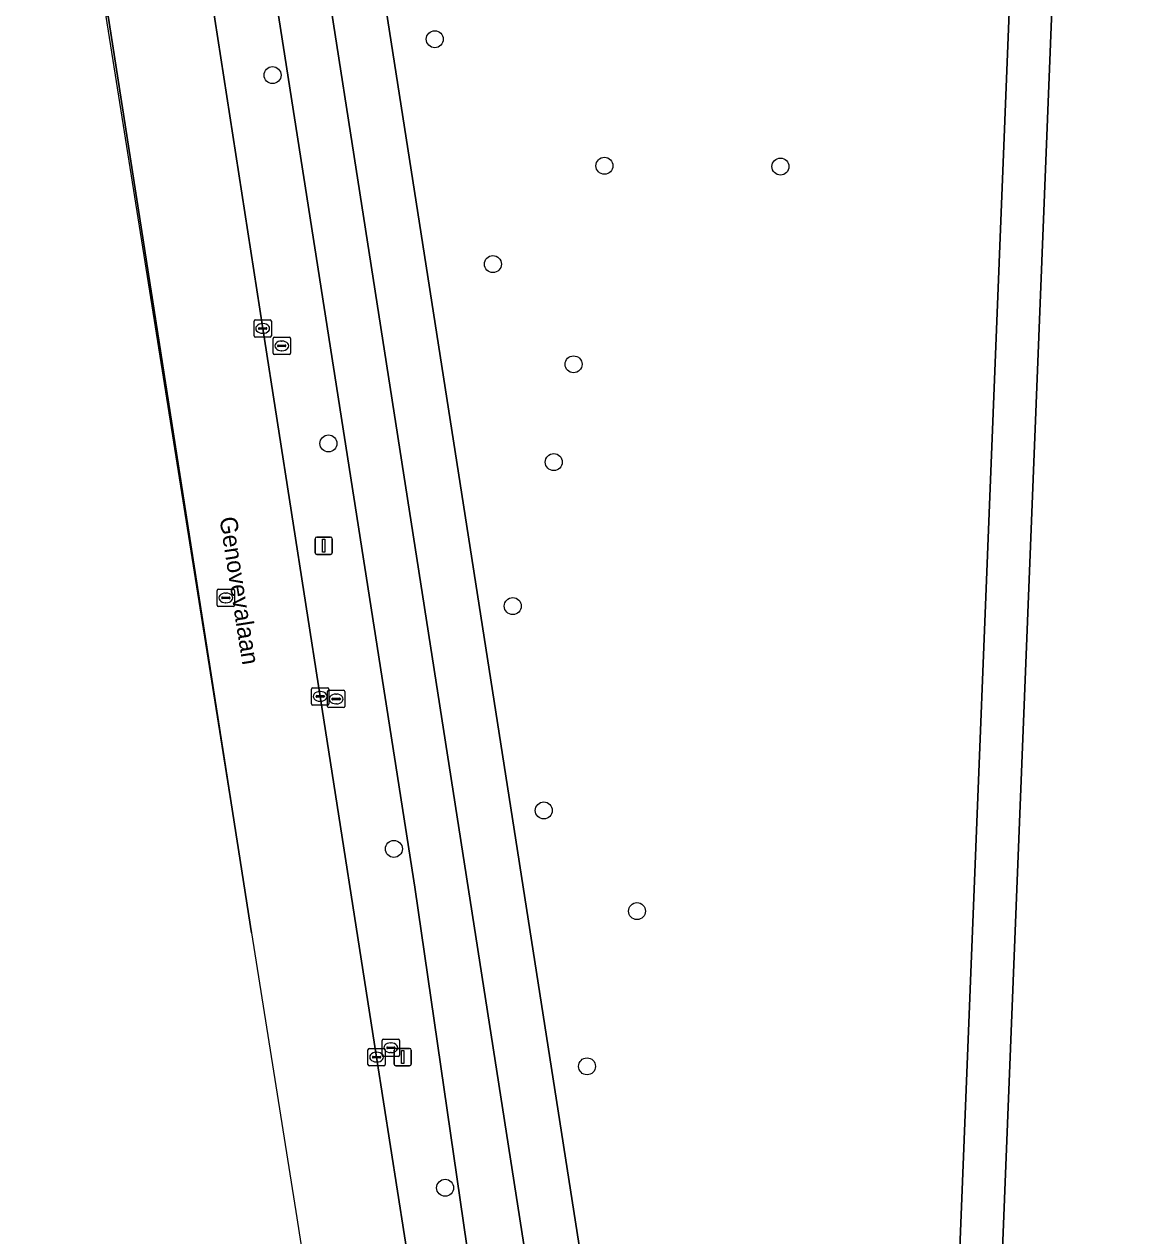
# Model space of a CAD drawing. Extents: x 160786 to 161429, y 386828 to 387485.
# Drawn here: x 160792.1 to 160856.1, y 387346.9 to 387416.9 of the extents above; entities that cross this region are included whole.
import ezdxf

# ---------------------------------------------------------------- set-up
doc = ezdxf.new("R2010")
doc.units = 0
for name, color, linetype in [('IMGEO_Berm_groen', 7, 'Continuous'), ('IMGEO_Boom', 7, 'Continuous'), ('IMGEO_Fietspad_gesloten', 7, 'Continuous'), ('IMGEO_Groenvoorziening', 7, 'Continuous'), ('IMGEO_Kolk', 7, 'Continuous'), ('IMGEO_Lichtmast', 7, 'Continuous'), ('IMGEO_Openbare_ruimte_label', 7, 'Continuous'), ('IMGEO_Pand', 7, 'Continuous'), ('IMGEO_Parkeervlak_open', 7, 'Continuous'), ('IMGEO_Rijbaan_lokaal_gesloten', 7, 'Continuous'), ('IMGEO_Rioolput', 7, 'Continuous'), ('IMGEO_Voetpad_open', 7, 'Continuous')]:
    doc.layers.add(name, color=color, linetype=linetype)

msp = doc.modelspace()

# ---------------------------------------------------------------- linework, layer by layer
at = {"layer": 'IMGEO_Berm_groen'}
msp.add_lwpolyline([(160799.041, 387443.07), (160799.278, 387441.757), (160802.582, 387420.516), (160805.869, 387399.287), (160809.191, 387378.048), (160812.443, 387357.223), (160815.664, 387336.596), (160819.119, 387314.392), (160819.946, 387308.676), (160821.014, 387301.979), (160821.169, 387301.01), (160821.514, 387299.211), (160821.672, 387298.551), (160824.41, 387298.983), (160825.021, 387299.079), (160818.574, 387339.965), (160814.644, 387367.035), (160800.12, 387459.942)], dxfattribs=at)
at = {"layer": 'IMGEO_Boom'}
for centre in [(160815.8, 387415.985), (160806.436, 387413.915), (160825.589, 387408.681), (160835.749, 387408.631), (160819.157, 387403.006), (160823.812, 387397.219), (160809.663, 387392.652), (160822.664, 387391.576), (160820.299, 387383.264), (160822.092, 387371.464), (160813.439, 387369.242), (160827.471, 387365.653), (160824.587, 387356.692), (160816.397, 387349.681)]:
    msp.add_circle(centre, 0.489, dxfattribs=at)
at = {"layer": 'IMGEO_Fietspad_gesloten'}
for points in [[(160798.343, 387472.823), (160798.594, 387469.757), (160800.12, 387459.942), (160814.644, 387367.035), (160818.574, 387339.965), (160825.021, 387299.079), (160825.996, 387293.195), (160828.266, 387279.49), (160829.302, 387273.24), (160830.188, 387266.782)], [(160834.728, 387257.327), (160832.324, 387273.026), (160831.192, 387280.534), (160831.177, 387280.875), (160829.259, 387293.368), (160829.1, 387293.93), (160827.811, 387302.571), (160827.194, 387306.304), (160804.985, 387448.718), (160803.603, 387457.538), (160802.078, 387467.426)]]:
    msp.add_lwpolyline(points, dxfattribs=at)
at = {"layer": 'IMGEO_Groenvoorziening'}
msp.add_lwpolyline([(160805.074, 387468.62), (160806.738, 387457.72), (160807.712, 387451.566), (160831.038, 387302.126), (160834.836, 387302.002), (160844.327, 387301.636), (160845.181, 387323.056), (160849.547, 387432.525)], dxfattribs=at)
msp.add_lwpolyline([(160851.747, 387425.906), (160851.982, 387432.381), (160849.547, 387432.525), (160845.181, 387323.056), (160850.002, 387322.864), (160850.849, 387322.83), (160851.387, 387336.34), (160848.181, 387336.468), (160848.277, 387338.878)], close=True, dxfattribs=at)
at = {"layer": 'IMGEO_Kolk'}
for p, q in [((160805.443, 387399.787), (160806.295, 387399.787)), ((160805.368, 387398.861), (160805.368, 387399.713)), ((160805.627, 387399.281), (160805.627, 387399.293)), ((160806.065, 387399.244), (160805.667, 387399.244)), ((160805.67, 387399.33), (160806.068, 387399.33)), ((160805.856, 387399.567), (160805.881, 387399.567)), ((160806.111, 387399.293), (160806.111, 387399.281)), ((160806.369, 387399.713), (160806.369, 387398.861)), ((160806.295, 387398.787), (160805.443, 387398.787)), ((160805.879, 387399.007), (160805.854, 387399.007)), ((160806.466, 387397.858), (160806.466, 387398.71)), ((160806.541, 387398.784), (160807.393, 387398.784)), ((160806.954, 387398.564), (160806.979, 387398.564)), ((160807.467, 387398.71), (160807.467, 387397.858)), ((160807.393, 387397.784), (160806.541, 387397.784)), ((160806.725, 387398.278), (160806.725, 387398.29)), ((160807.163, 387398.241), (160806.765, 387398.241)), ((160806.768, 387398.327), (160807.166, 387398.327)), ((160806.977, 387398.004), (160806.952, 387398.004)), ((160807.209, 387398.29), (160807.209, 387398.278)), ((160808.69, 387377.622), (160808.69, 387378.474)), ((160808.765, 387378.548), (160809.617, 387378.548)), ((160809.178, 387378.328), (160809.203, 387378.328)), ((160809.608, 387377.472), (160809.608, 387378.324)), ((160809.683, 387378.398), (160810.535, 387378.398)), ((160809.691, 387378.474), (160809.691, 387377.622)), ((160810.096, 387378.178), (160810.121, 387378.178)), ((160810.609, 387378.324), (160810.609, 387377.472)), ((160809.617, 387377.548), (160808.765, 387377.548)), ((160808.949, 387378.042), (160808.949, 387378.054)), ((160809.387, 387378.005), (160808.989, 387378.005)), ((160808.992, 387378.091), (160809.39, 387378.091)), ((160809.201, 387377.768), (160809.176, 387377.768)), ((160809.433, 387378.054), (160809.433, 387378.042)), ((160809.867, 387377.892), (160809.867, 387377.904)), ((160810.305, 387377.855), (160809.907, 387377.855)), ((160809.91, 387377.941), (160810.308, 387377.941)), ((160810.119, 387377.618), (160810.094, 387377.618)), ((160810.351, 387377.904), (160810.351, 387377.892)), ((160810.535, 387377.398), (160809.683, 387377.398)), ((160812.765, 387357.337), (160812.765, 387358.189)), ((160812.84, 387358.263), (160813.692, 387358.263)), ((160813.253, 387358.043), (160813.278, 387358.043)), ((160813.766, 387358.189), (160813.766, 387357.337)), ((160811.942, 387356.797), (160811.942, 387357.649)), ((160812.017, 387357.723), (160812.869, 387357.723)), ((160812.201, 387357.217), (160812.201, 387357.229)), ((160812.639, 387357.18), (160812.241, 387357.18)), ((160812.244, 387357.266), (160812.642, 387357.266)), ((160812.43, 387357.503), (160812.455, 387357.503)), ((160812.685, 387357.229), (160812.685, 387357.217)), ((160813.692, 387357.263), (160812.84, 387357.263)), ((160812.943, 387357.649), (160812.943, 387356.797)), ((160813.024, 387357.757), (160813.024, 387357.769)), ((160813.462, 387357.72), (160813.064, 387357.72)), ((160813.067, 387357.806), (160813.465, 387357.806)), ((160813.276, 387357.483), (160813.251, 387357.483)), ((160813.508, 387357.769), (160813.508, 387357.757)), ((160812.869, 387356.723), (160812.017, 387356.723)), ((160812.453, 387356.943), (160812.428, 387356.943))]:
    msp.add_line(p, q, dxfattribs=at)
for points in [[(160805.443, 387399.787), (160806.295, 387399.787)], [(160805.368, 387398.861), (160805.368, 387399.713)], [(160806.369, 387399.713), (160806.369, 387398.861)], [(160806.295, 387398.787), (160805.443, 387398.787)], [(160806.466, 387397.858), (160806.466, 387398.71)], [(160806.541, 387398.784), (160807.393, 387398.784)], [(160807.467, 387398.71), (160807.467, 387397.858)], [(160807.393, 387397.784), (160806.541, 387397.784)], [(160808.69, 387377.622), (160808.69, 387378.474)], [(160808.765, 387378.548), (160809.617, 387378.548)], [(160809.608, 387377.472), (160809.608, 387378.324)], [(160809.683, 387378.398), (160810.535, 387378.398)], [(160809.691, 387378.474), (160809.691, 387377.622)], [(160810.609, 387378.324), (160810.609, 387377.472)], [(160809.617, 387377.548), (160808.765, 387377.548)], [(160810.535, 387377.398), (160809.683, 387377.398)], [(160812.765, 387357.337), (160812.765, 387358.189)], [(160812.84, 387358.263), (160813.692, 387358.263)], [(160813.766, 387358.189), (160813.766, 387357.337)], [(160811.942, 387356.797), (160811.942, 387357.649)], [(160812.017, 387357.723), (160812.869, 387357.723)], [(160813.692, 387357.263), (160812.84, 387357.263)], [(160812.943, 387357.649), (160812.943, 387356.797)], [(160812.869, 387356.723), (160812.017, 387356.723)]]:
    msp.add_lwpolyline(points, dxfattribs=at)
for centre, radius, start, end in [((160805.445, 387399.711), 0.0765, 91.55205, 178.44795), ((160805.445, 387399.711), 0.0765, 91.55205, 178.44795), ((160806.293, 387399.711), 0.0765, 1.55205, 88.44795), ((160806.293, 387399.711), 0.0765, 1.55205, 88.44795), ((160805.667, 387399.29), 0.0403, 85.87752, 175.75265), ((160805.664, 387399.28), 0.0366, 178.93798, 274.71019), ((160806.068, 387399.287), 0.043, 264.86636, 352.45326), ((160806.072, 387399.292), 0.0386, 1.73085, 96.63898), ((160805.445, 387398.863), 0.0765, 181.55205, 268.44795), ((160805.445, 387398.863), 0.0765, 181.55205, 268.44795), ((160806.293, 387398.863), 0.0765, 271.55205, 358.44795), ((160806.293, 387398.863), 0.0765, 271.55205, 358.44795), ((160806.543, 387398.708), 0.0765, 91.55205, 178.44795), ((160806.543, 387398.708), 0.0765, 91.55205, 178.44795), ((160807.391, 387398.708), 0.0765, 1.55205, 88.44795), ((160807.391, 387398.708), 0.0765, 1.55205, 88.44795), ((160806.543, 387397.86), 0.0765, 181.55205, 268.44795), ((160806.543, 387397.86), 0.0765, 181.55205, 268.44795), ((160806.765, 387398.287), 0.0403, 85.87752, 175.75265), ((160806.762, 387398.277), 0.0366, 178.93798, 274.71019), ((160807.166, 387398.284), 0.043, 264.86636, 352.45326), ((160807.17, 387398.289), 0.0386, 1.73085, 96.63898), ((160807.391, 387397.86), 0.0765, 271.55205, 358.44795), ((160807.391, 387397.86), 0.0765, 271.55205, 358.44795), ((160808.767, 387378.472), 0.0765, 91.55205, 178.44795), ((160808.767, 387378.472), 0.0765, 91.55205, 178.44795), ((160809.685, 387378.322), 0.0765, 91.55205, 178.44795), ((160809.685, 387378.322), 0.0765, 91.55205, 178.44795), ((160809.615, 387378.472), 0.0765, 1.55205, 88.44795), ((160809.615, 387378.472), 0.0765, 1.55205, 88.44795), ((160810.533, 387378.322), 0.0765, 1.55205, 88.44795), ((160810.533, 387378.322), 0.0765, 1.55205, 88.44795), ((160808.767, 387377.624), 0.0765, 181.55205, 268.44795), ((160808.767, 387377.624), 0.0765, 181.55205, 268.44795), ((160808.989, 387378.051), 0.0403, 85.87752, 175.75265), ((160808.986, 387378.041), 0.0366, 178.93798, 274.71019), ((160809.39, 387378.048), 0.043, 264.86636, 352.45326), ((160809.394, 387378.053), 0.0386, 1.73085, 96.63898), ((160809.685, 387377.474), 0.0765, 181.55205, 268.44795), ((160809.685, 387377.474), 0.0765, 181.55205, 268.44795), ((160809.615, 387377.624), 0.0765, 271.55205, 358.44795), ((160809.615, 387377.624), 0.0765, 271.55205, 358.44795), ((160809.907, 387377.901), 0.0403, 85.87752, 175.75265), ((160809.904, 387377.891), 0.0366, 178.93798, 274.71019), ((160810.308, 387377.898), 0.043, 264.86636, 352.45326), ((160810.312, 387377.903), 0.0386, 1.73085, 96.63898), ((160810.533, 387377.474), 0.0765, 271.55205, 358.44795), ((160810.533, 387377.474), 0.0765, 271.55205, 358.44795), ((160812.842, 387358.187), 0.0765, 91.55205, 178.44795), ((160812.842, 387358.187), 0.0765, 91.55205, 178.44795), ((160813.69, 387358.187), 0.0765, 1.55205, 88.44795), ((160813.69, 387358.187), 0.0765, 1.55205, 88.44795), ((160812.019, 387357.647), 0.0765, 91.55205, 178.44795), ((160812.019, 387357.647), 0.0765, 91.55205, 178.44795), ((160812.241, 387357.226), 0.0403, 85.87752, 175.75265), ((160812.238, 387357.216), 0.0366, 178.93798, 274.71019), ((160812.642, 387357.223), 0.043, 264.86636, 352.45326), ((160812.646, 387357.228), 0.0386, 1.73085, 96.63898), ((160812.842, 387357.339), 0.0765, 181.55205, 268.44795), ((160812.842, 387357.339), 0.0765, 181.55205, 268.44795), ((160812.867, 387357.647), 0.0765, 1.55205, 88.44795), ((160812.867, 387357.647), 0.0765, 1.55205, 88.44795), ((160813.064, 387357.766), 0.0403, 85.87752, 175.75265), ((160813.061, 387357.756), 0.0366, 178.93798, 274.71019), ((160813.465, 387357.763), 0.043, 264.86636, 352.45326), ((160813.469, 387357.768), 0.0386, 1.73085, 96.63898), ((160813.69, 387357.339), 0.0765, 271.55205, 358.44795), ((160813.69, 387357.339), 0.0765, 271.55205, 358.44795), ((160812.019, 387356.799), 0.0765, 181.55205, 268.44795), ((160812.019, 387356.799), 0.0765, 181.55205, 268.44795), ((160812.867, 387356.799), 0.0765, 271.55205, 358.44795), ((160812.867, 387356.799), 0.0765, 271.55205, 358.44795)]:
    msp.add_arc(centre, radius, start, end, dxfattribs=at)
for centre, major_axis, ratio, start_param, end_param in [((160805.855, 387399.287), (-0.387, 0.002), 0.722429, 4.712389, 7.853982), ((160805.88, 387399.287), (-0.39, 0.002), 0.717154, 1.570796, 4.712389), ((160806.953, 387398.284), (-0.387, 0.002), 0.722429, 4.712389, 7.853982), ((160806.978, 387398.284), (-0.39, 0.002), 0.717154, 1.570796, 4.712389), ((160809.177, 387378.048), (-0.387, 0.002), 0.722429, 4.712389, 7.853982), ((160809.202, 387378.048), (-0.39, 0.002), 0.717154, 1.570796, 4.712389), ((160810.095, 387377.898), (-0.387, 0.002), 0.722429, 4.712389, 7.853982), ((160810.12, 387377.898), (-0.39, 0.002), 0.717154, 1.570796, 4.712389), ((160813.252, 387357.763), (-0.387, 0.002), 0.722429, 4.712389, 7.853982), ((160813.277, 387357.763), (-0.39, 0.002), 0.717154, 1.570796, 4.712389), ((160812.429, 387357.223), (-0.387, 0.002), 0.722429, 4.712389, 7.853982), ((160812.454, 387357.223), (-0.39, 0.002), 0.717154, 1.570796, 4.712389)]:
    msp.add_ellipse(centre, major_axis=major_axis, ratio=ratio, start_param=start_param, end_param=end_param, dxfattribs=at)
at = {"layer": 'IMGEO_Lichtmast'}
for p, q in [((160808.992, 387387.244), (160809.782, 387387.244)), ((160809.782, 387387.244), (160808.992, 387387.244)), ((160808.892, 387386.344), (160808.892, 387387.144)), ((160808.892, 387387.144), (160808.892, 387386.344)), ((160809.882, 387387.144), (160809.882, 387386.344)), ((160809.882, 387386.344), (160809.882, 387387.144)), ((160809.782, 387386.244), (160808.992, 387386.244)), ((160808.992, 387386.244), (160809.782, 387386.244)), ((160813.45, 387356.824), (160813.45, 387357.624)), ((160813.45, 387357.624), (160813.45, 387356.824)), ((160813.55, 387357.724), (160814.34, 387357.724)), ((160814.34, 387357.724), (160813.55, 387357.724)), ((160814.44, 387357.624), (160814.44, 387356.824)), ((160814.44, 387356.824), (160814.44, 387357.624)), ((160814.34, 387356.724), (160813.55, 387356.724)), ((160813.55, 387356.724), (160814.34, 387356.724))]:
    msp.add_line(p, q, dxfattribs=at)
for points in [[(160809.312, 387387.119), (160809.462, 387387.119), (160809.462, 387386.369), (160809.312, 387386.369), (160809.312, 387387.119)], [(160813.87, 387357.599), (160814.02, 387357.599), (160814.02, 387356.849), (160813.87, 387356.849), (160813.87, 387357.599)]]:
    msp.add_lwpolyline(points, dxfattribs=at)
for centre, start, end in [((160808.992, 387387.144), 90, 180), ((160808.992, 387387.144), 90, 180), ((160809.782, 387387.144), 0, 90), ((160809.782, 387387.144), 360, 90), ((160808.992, 387386.344), 180, 270), ((160808.992, 387386.344), 180, 270), ((160809.782, 387386.344), 270, 0), ((160809.782, 387386.344), 270, 0), ((160813.55, 387357.624), 90, 180), ((160813.55, 387357.624), 90, 180), ((160814.34, 387357.624), 0, 90), ((160814.34, 387357.624), 360, 90), ((160813.55, 387356.824), 180, 270), ((160813.55, 387356.824), 180, 270), ((160814.34, 387356.824), 270, 0), ((160814.34, 387356.824), 270, 0)]:
    msp.add_arc(centre, 0.1, start, end, dxfattribs=at)
at = {"layer": 'IMGEO_Pand'}
msp.add_lwpolyline([(160858.759, 387338.472), (160862.224, 387425.37), (160864.207, 387425.291), (160864.215, 387425.491), (160864.358, 387429.081), (160864.446, 387431.292), (160864.467, 387431.808), (160860.639, 387431.961), (160856.522, 387432.125), (160856.267, 387425.726), (160851.747, 387425.906), (160848.277, 387338.878), (160855.929, 387338.573), (160854.813, 387310.588), (160849.421, 387310.803), (160849.286, 387307.423), (160866.131, 387306.751), (160867.143, 387306.711), (160867.946, 387326.856), (160868.138, 387331.665), (160866.613, 387331.726), (160866.869, 387338.148), (160860.677, 387338.395)], close=True, dxfattribs=at)
at = {"layer": 'IMGEO_Parkeervlak_open'}
msp.add_lwpolyline([(160805.22, 387364.395), (160796.957, 387417.315), (160796.821, 387417.297), (160805.22, 387364.395)], dxfattribs=at)
at = {"layer": 'IMGEO_Rijbaan_lokaal_gesloten'}
msp.add_lwpolyline([(160792.105, 387448.76), (160796.337, 387421.288), (160796.36, 387421.141), (160796.957, 387417.315), (160805.22, 387364.395), (160807.833, 387347.938), (160815.155, 387301.123), (160821.014, 387301.979), (160819.946, 387308.676), (160819.119, 387314.392), (160815.664, 387336.596), (160812.443, 387357.223), (160809.191, 387378.048), (160805.869, 387399.287), (160802.582, 387420.516), (160799.278, 387441.757), (160799.041, 387443.07)], dxfattribs=at)
at = {"layer": 'IMGEO_Rioolput'}
for p, q in [((160803.239, 387383.309), (160803.239, 387384.161)), ((160803.314, 387384.235), (160804.166, 387384.235)), ((160803.498, 387383.729), (160803.498, 387383.741)), ((160803.541, 387383.778), (160803.939, 387383.778)), ((160803.727, 387384.015), (160803.752, 387384.015)), ((160803.982, 387383.741), (160803.982, 387383.729)), ((160804.24, 387384.161), (160804.24, 387383.309)), ((160804.166, 387383.235), (160803.314, 387383.235)), ((160803.936, 387383.692), (160803.538, 387383.692)), ((160803.75, 387383.455), (160803.725, 387383.455))]:
    msp.add_line(p, q, dxfattribs=at)
for points in [[(160803.239, 387383.309), (160803.239, 387384.161)], [(160803.314, 387384.235), (160804.166, 387384.235)], [(160804.24, 387384.161), (160804.24, 387383.309)], [(160804.166, 387383.235), (160803.314, 387383.235)]]:
    msp.add_lwpolyline(points, dxfattribs=at)
for centre, radius, start, end in [((160803.316, 387384.159), 0.0765, 91.55205, 178.44795), ((160803.316, 387384.159), 0.0765, 91.55205, 178.44795), ((160803.538, 387383.738), 0.0403, 85.87752, 175.75265), ((160803.535, 387383.728), 0.0366, 178.93798, 274.71019), ((160803.939, 387383.735), 0.043, 264.86636, 352.45326), ((160803.943, 387383.74), 0.0386, 1.73085, 96.63898), ((160804.164, 387384.159), 0.0765, 1.55205, 88.44795), ((160804.164, 387384.159), 0.0765, 1.55205, 88.44795), ((160803.316, 387383.311), 0.0765, 181.55205, 268.44795), ((160803.316, 387383.311), 0.0765, 181.55205, 268.44795), ((160804.164, 387383.311), 0.0765, 271.55205, 358.44795), ((160804.164, 387383.311), 0.0765, 271.55205, 358.44795)]:
    msp.add_arc(centre, radius, start, end, dxfattribs=at)
for centre, major_axis, ratio, start_param, end_param in [((160803.726, 387383.735), (-0.387, 0.002), 0.722429, 4.712389, 7.853982), ((160803.751, 387383.735), (-0.39, 0.002), 0.717154, 1.570796, 4.712389)]:
    msp.add_ellipse(centre, major_axis=major_axis, ratio=ratio, start_param=start_param, end_param=end_param, dxfattribs=at)
at = {"layer": 'IMGEO_Voetpad_open'}
for points in [[(160802.078, 387467.426), (160803.603, 387457.538), (160804.985, 387448.718), (160827.194, 387306.304), (160827.811, 387302.571), (160829.1, 387293.93), (160829.259, 387293.368)], [(160832.755, 387290.668), (160831.511, 387298.93), (160831.038, 387302.126), (160807.712, 387451.566)]]:
    msp.add_lwpolyline(points, dxfattribs=at)

# ---------------------------------------------------------------- texts
at = {"layer": 'IMGEO_Openbare_ruimte_label'}
msp.add_text('Genovevalaan', height=1, rotation=278.91604, dxfattribs=at).set_placement((160803.37, 387388.342))

doc.saveas('drawing.dxf')
